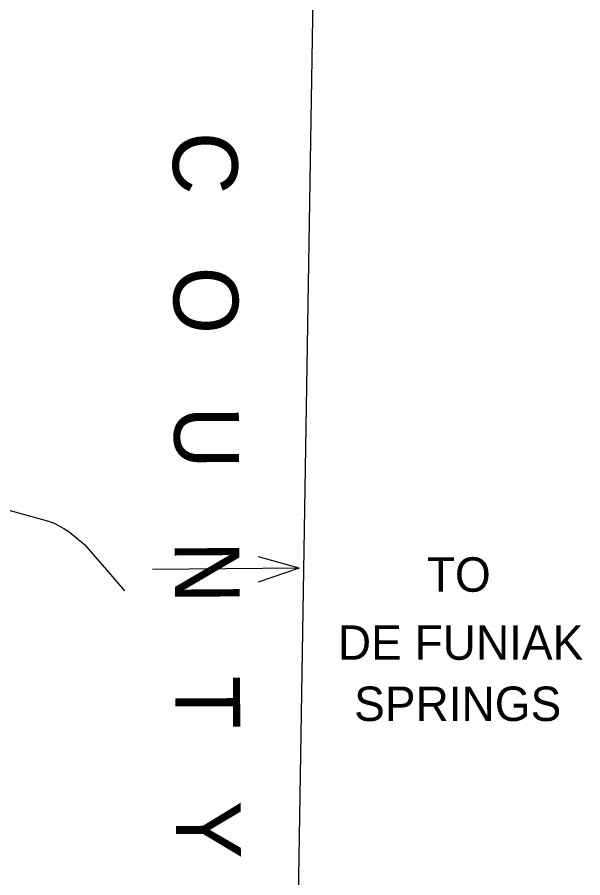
# Model space of a CAD drawing. Extents: x 1219626 to 1426462, y 456797 to 752399.
# Drawn here: x 1376897 to 1383882, y 693512 to 704138 of the extents above; entities that cross this region are included whole.
import ezdxf

# ---------------------------------------------------------------- set-up
doc = ezdxf.new("R2010")
doc.units = 0
for name, color, linetype in [('Adjacent County and State Text', 7, 'Continuous'), ('County Roads Related Text', 7, 'Continuous'), ('County Routes Highway Center Lines', 7, 'Continuous'), ('Quad Borders', 7, 'Continuous')]:
    doc.layers.add(name, color=color, linetype=linetype)

msp = doc.modelspace()

# ---------------------------------------------------------------- linework, layer by layer
at = {"layer": 'County Roads Related Text'}
for q in [(1379879, 697473), (1378568, 697319), (1379873, 697161)]:
    msp.add_line((1380380, 697335), q, dxfattribs=at)
at = {"layer": 'County Routes Highway Center Lines'}
for points in [[(1370668, 701403), (1370837, 701293), (1371274, 701003), (1371488, 700862), (1371822, 700639), (1372160, 700413), (1372518, 700178), (1372693, 700057), (1372920, 699893), (1373046, 699791), (1373135, 699719), (1373286, 699585), (1373506, 699379), (1373696, 699196), (1373764, 699136), (1374003, 698940), (1374083, 698886), (1374238, 698802), (1374429, 698718), (1374610, 698662), (1375412, 698436), (1377283, 697916)], [(1377283, 697916), (1377360, 697886), (1377475, 697824), (1377538, 697782), (1377728, 697626), (1377999, 697316), (1378221, 697056)]]:
    msp.add_lwpolyline(points, dxfattribs=at)
at = {"layer": 'Quad Borders'}
msp.add_line((1380264, 686814), (1381012, 732276), dxfattribs=at)

# ---------------------------------------------------------------- texts
at = {"layer": 'Adjacent County and State Text'}
msp.add_text('W   A   L   T   O   N                    C   O   U   N   T   Y', height=800, rotation=270.2642, dxfattribs=at).set_placement((1378749, 717699))
at = {"layer": 'County Roads Related Text'}
for s, p in [('TO', (1381956, 697044)), ('DE FUNIAK', (1380857, 696204)), ('SPRINGS', (1381058, 695448))]:
    msp.add_text(s, height=425, rotation=0.0001, dxfattribs=at).set_placement(p)

doc.saveas('drawing.dxf')
